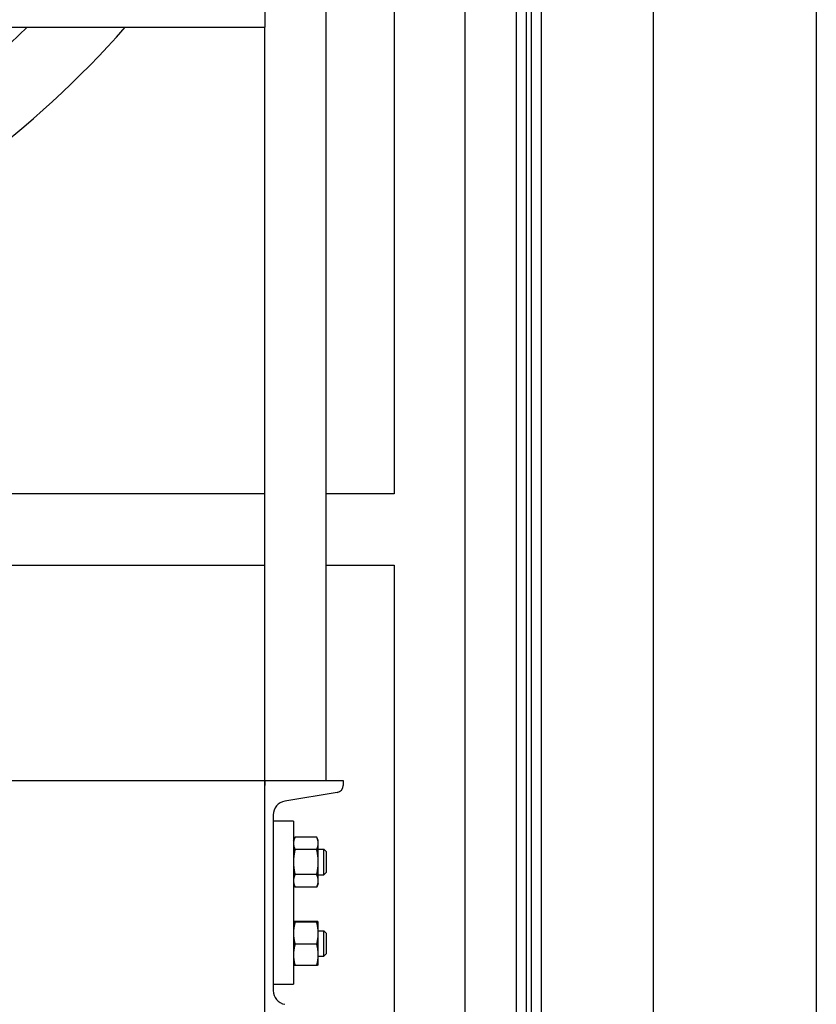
# Model space of a CAD drawing. Header units: inches. Extents: x 36 to 1719, y -84 to 1122.
# Tile 417 of 550: x 1447 to 1467, y 349 to 373. Entities that reach past the tile are written whole.
import ezdxf

# ---------------------------------------------------------------- set-up
doc = ezdxf.new("R2010")
doc.units = ezdxf.units.IN
doc.header["$LTSCALE"] = 48
doc.header["$MEASUREMENT"] = 0
doc.layers.add('Visible (ANSI)', color=7, linetype='Continuous', lineweight=30)

msp = doc.modelspace()

# ---------------------------------------------------------------- linework, layer by layer
at = {"layer": 'Visible (ANSI)'}
for p, q in [((1454.86662, 354.73443), (1454.86662, 390.48443)), ((1466.91162, 384.5916), (1466.91162, 267.20328)), ((1459.78662, 378.26443), (1459.78662, 267.20328)), ((1459.91162, 267.20328), (1459.91162, 378.26443)), ((1460.16162, 267.20328), (1460.16162, 378.26443)), ((1462.91162, 267.20328), (1462.91162, 377.98443)), ((1456.53662, 377.94818), (1456.53662, 361.77609)), ((1458.28662, 253.24343), (1458.28662, 377.94818)), ((1459.53662, 377.94818), (1459.53662, 267.20328)), ((1453.36662, 373.60943), (1453.36662, 373.23443)), ((1387.86662, 373.23443), (1453.36662, 373.23443)), ((1453.36662, 354.73443), (1453.36662, 373.23443)), ((1453.36662, 361.77609), (1404.09912, 361.77609)), ((1456.53662, 361.77609), (1454.86662, 361.77609)), ((1404.09912, 360.02609), (1453.36662, 360.02609)), ((1454.86662, 360.02609), (1456.53662, 360.02609)), ((1456.53662, 360.02609), (1456.53662, 348.73443)), ((1383.89695, 354.73443), (1453.36662, 354.73443)), ((1453.36662, 348.73443), (1453.36662, 354.73443)), ((1453.36662, 354.73443), (1455.28662, 354.73443)), ((1453.36662, 354.73443), (1453.36662, 354.61341)), ((1455.28662, 354.73443), (1455.28662, 354.61341)), ((1455.14343, 354.44426), (1453.85301, 354.22832)), ((1453.56662, 353.89003), (1453.56662, 349.57883)), ((1454.06662, 353.73443), (1453.56662, 353.73443)), ((1454.06662, 353.73443), (1454.06662, 349.73443)), ((1454.06662, 353.26543), (1454.10493, 353.34757)), ((1454.63731, 353.34757), (1454.10493, 353.34757)), ((1454.67562, 353.26543), (1454.63731, 353.34757)), ((1454.67562, 353.19429), (1454.67562, 353.26543)), ((1454.67562, 352.73443), (1454.67562, 353.19429)), ((1454.63731, 353.041), (1454.10493, 353.041)), ((1454.67562, 353.04693), (1454.81254, 353.04693)), ((1454.86662, 352.99116), (1454.81254, 353.04693)), ((1454.81254, 352.42193), (1454.81254, 353.04693)), ((1454.86662, 352.99116), (1454.86662, 352.4777)), ((1454.67562, 352.27457), (1454.67562, 352.73443)), ((1454.63731, 352.42785), (1454.10493, 352.42785)), ((1454.67562, 352.42193), (1454.81254, 352.42193)), ((1454.86662, 352.4777), (1454.81254, 352.42193)), ((1454.06662, 352.20343), (1454.10493, 352.12128)), ((1454.63731, 352.12128), (1454.10493, 352.12128)), ((1454.67562, 352.20343), (1454.63731, 352.12128)), ((1454.67562, 352.20343), (1454.67562, 352.27457)), ((1454.06662, 351.26543), (1454.06672, 351.26563)), ((1454.63731, 351.27374), (1454.10493, 351.27374)), ((1454.63731, 351.2567), (1454.10493, 351.2567)), ((1454.67562, 351.26543), (1454.67552, 351.26563)), ((1454.67562, 351.26522), (1454.67562, 351.26543)), ((1454.67562, 350.98705), (1454.67562, 351.26522)), ((1454.67562, 351.04693), (1454.81254, 351.04693)), ((1454.67562, 350.45625), (1454.67562, 350.98705)), ((1454.86662, 350.99116), (1454.81254, 351.04693)), ((1454.81254, 350.42193), (1454.81254, 351.04693)), ((1454.86662, 350.99116), (1454.86662, 350.4777)), ((1454.63731, 350.71739), (1454.10493, 350.71739)), ((1454.67562, 350.20343), (1454.67562, 350.45625)), ((1454.67562, 350.42193), (1454.81254, 350.42193)), ((1454.86662, 350.4777), (1454.81254, 350.42193)), ((1454.06662, 350.20343), (1454.06672, 350.20322)), ((1454.63731, 350.19511), (1454.10493, 350.19511)), ((1454.67562, 350.20343), (1454.67552, 350.20322)), ((1453.56662, 349.73443), (1454.06662, 349.73443))]:
    msp.add_line(p, q, dxfattribs=at)
for centre, radius, start, end in [((1432.09912, 388.92193), 23.75, 221.340025, 318.659975), ((1432.09912, 388.92193), 22, 225.485103, 314.514897), ((1455.11512, 354.61341), 0.1715, 279.5, 0), ((1453.90962, 353.89003), 0.343, 99.5, 180), ((1453.90962, 349.57883), 0.343, 180, 260.5)]:
    msp.add_arc(centre, radius, start, end, dxfattribs=at)
for points, weights in [([(1454.10493, 353.34757), (1454.06662, 353.26543), (1454.06662, 353.19429)], [1, 1.0379548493, 1]), ([(1454.67562, 353.19429), (1454.67562, 353.26543), (1454.63731, 353.34757)], [1, 1.0379548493, 1]), ([(1454.06662, 353.19429), (1454.06662, 353.12315), (1454.10493, 353.041)], [1, 1.0379548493, 1]), ([(1454.63731, 353.041), (1454.67562, 353.12315), (1454.67562, 353.19429)], [1, 1.0379548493, 1]), ([(1454.10493, 353.041), (1454.06662, 352.87671), (1454.06662, 352.73443)], [1, 1.0379548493, 1]), ([(1454.67562, 352.73443), (1454.67562, 352.87671), (1454.63731, 353.041)], [1, 1.0379548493, 1]), ([(1454.06662, 352.73443), (1454.06662, 352.59215), (1454.10493, 352.42785)], [1, 1.0379548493, 1]), ([(1454.63731, 352.42785), (1454.67562, 352.59215), (1454.67562, 352.73443)], [1, 1.0379548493, 1]), ([(1454.10493, 352.42785), (1454.06662, 352.34571), (1454.06662, 352.27457)], [1, 1.0379548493, 1]), ([(1454.67562, 352.27457), (1454.67562, 352.34571), (1454.63731, 352.42785)], [1, 1.0379548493, 1]), ([(1454.06662, 352.27457), (1454.06662, 352.20343), (1454.10493, 352.12128)], [1, 1.0379548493, 1]), ([(1454.63731, 352.12128), (1454.67562, 352.20343), (1454.67562, 352.27457)], [1, 1.0379548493, 1]), ([(1454.10493, 351.27374), (1454.06662, 351.26918), (1454.06662, 351.26522)], [1, 1.0379548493, 1]), ([(1454.06662, 351.26522), (1454.06662, 351.26127), (1454.10493, 351.2567)], [1, 1.0379548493, 1]), ([(1454.10493, 351.2567), (1454.06662, 351.1122), (1454.06662, 350.98705)], [1, 1.0379548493, 1]), ([(1454.67562, 351.26522), (1454.67562, 351.26918), (1454.63731, 351.27374)], [1, 1.0379548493, 1]), ([(1454.63731, 351.2567), (1454.67562, 351.26127), (1454.67562, 351.26522)], [1, 1.0379548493, 1]), ([(1454.67562, 350.98705), (1454.67562, 351.1122), (1454.63731, 351.2567)], [1, 1.0379548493, 1]), ([(1454.06662, 350.98705), (1454.06662, 350.8619), (1454.10493, 350.71739)], [1, 1.0379548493, 1]), ([(1454.63731, 350.71739), (1454.67562, 350.8619), (1454.67562, 350.98705)], [1, 1.0379548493, 1]), ([(1454.10493, 350.71739), (1454.06662, 350.57745), (1454.06662, 350.45625)], [1, 1.0379548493, 1]), ([(1454.67562, 350.45625), (1454.67562, 350.57745), (1454.63731, 350.71739)], [1, 1.0379548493, 1]), ([(1454.06662, 350.45625), (1454.06662, 350.33506), (1454.10493, 350.19511)], [1, 1.0379548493, 1]), ([(1454.63731, 350.19511), (1454.67562, 350.33506), (1454.67562, 350.45625)], [1, 1.0379548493, 1]), ([(1454.10493, 350.19511), (1454.06847, 350.19946), (1454.06672, 350.20322)], [1, 1.03605488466, 1.00360971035]), ([(1454.67552, 350.20322), (1454.67377, 350.19946), (1454.63731, 350.19511)], [1.00360971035, 1.03605488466, 1])]:
    msp.add_rational_spline(points, weights, degree=2, dxfattribs=at)

doc.saveas('drawing.dxf')
